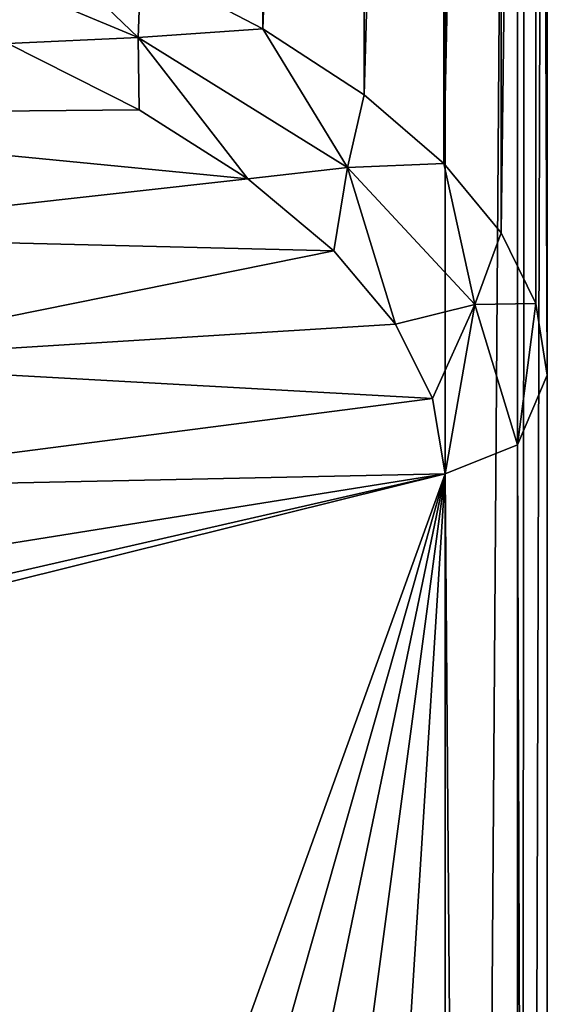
# Model space of a CAD drawing. Header units: millimetres. Extents: x -178 to 325, y 0 to 197.
# Tile 1045 of 1056: x 163.42 to 166, y 144.01 to 148.83. Entities that reach past the tile are written whole.
import ezdxf

# ---------------------------------------------------------------- set-up
doc = ezdxf.new("R2010")
doc.units = ezdxf.units.MM
doc.header["$LTSCALE"] = 52.148148
for name, color, linetype in [('750', 7, 'CONTINUOUS'), ('751', 7, 'CONTINUOUS'), ('753', 7, 'CONTINUOUS'), ('759', 7, 'CONTINUOUS'), ('762', 7, 'CONTINUOUS'), ('823', 7, 'CONTINUOUS'), ('825', 7, 'CONTINUOUS')]:
    doc.layers.add(name, color=color, linetype=linetype)

msp = doc.modelspace()

# ---------------------------------------------------------------- linework, layer by layer
at = {"layer": '750', "color": 7, "linetype": 'CONTINUOUS', "true_color": 0xe0f2ff}
for points in [[(164.0024, 148.3862, 191.776), (163.3594, 148.711, 192.9879), (161.3175, 148.3624, 191.687), (164.0024, 148.3862, 191.776)], [(164.5336, 148.0483, 190.5149), (164.0024, 148.3862, 191.776), (161.3175, 148.3624, 191.687), (164.5336, 148.0483, 190.5149)], [(162.0142, 147.7677, 189.4678), (164.5336, 148.0483, 190.5149), (161.3175, 148.3624, 191.687), (162.0142, 147.7677, 189.4678)], [(164.9549, 147.6962, 189.2008), (164.5336, 148.0483, 190.5149), (162.0142, 147.7677, 189.4678), (164.9549, 147.6962, 189.2008)], [(162.2494, 147.1494, 187.16), (164.9549, 147.6962, 189.2008), (162.0142, 147.7677, 189.4678), (162.2494, 147.1494, 187.16)], [(165.2571, 147.3377, 187.8629), (164.9549, 147.6962, 189.2008), (162.2494, 147.1494, 187.16), (165.2571, 147.3377, 187.8629)], [(165.4382, 146.9745, 186.5075), (165.2571, 147.3377, 187.8629), (162.2494, 147.1494, 187.16), (165.4382, 146.9745, 186.5075)], [(162.0142, 146.531, 184.8522), (165.4382, 146.9745, 186.5075), (162.2494, 147.1494, 187.16), (162.0142, 146.531, 184.8522)], [(165.5, 146.6053, 185.1294), (165.4382, 146.9745, 186.5075), (162.0142, 146.531, 184.8522), (165.5, 146.6053, 185.1294)], [(149.87, 103.2731, 23.4115), (153.1513, 103.222, 23.221), (165.5, 146.6053, 185.1294), (149.87, 103.2731, 23.4115)], [(149.87, 103.2731, 23.4115), (165.5, 146.6053, 185.1294), (158.6631, 144.9078, 178.7945), (149.87, 103.2731, 23.4115)], [(153.1513, 103.222, 23.221), (156.4387, 103.0559, 22.6009), (165.5, 146.6053, 185.1294), (153.1513, 103.222, 23.221)], [(156.4387, 103.0559, 22.6009), (159.6556, 102.7744, 21.5503), (165.5, 146.6053, 185.1294), (156.4387, 103.0559, 22.6009)], [(158.6631, 144.9078, 178.7945), (165.5, 146.6053, 185.1294), (160.186, 145.3883, 180.5876), (158.6631, 144.9078, 178.7945)], [(159.6556, 102.7744, 21.5503), (162.7058, 102.3849, 20.0969), (165.5, 146.6053, 185.1294), (159.6556, 102.7744, 21.5503)], [(160.186, 145.3883, 180.5876), (165.5, 146.6053, 185.1294), (161.3175, 145.9364, 182.633), (160.186, 145.3883, 180.5876)], [(161.3175, 145.9364, 182.633), (165.5, 146.6053, 185.1294), (162.0142, 146.531, 184.8522), (161.3175, 145.9364, 182.633)], [(162.7058, 102.3849, 20.0969), (165.5, 101.8998, 18.2861), (165.5, 146.6053, 185.1294), (162.7058, 102.3849, 20.0969)]]:
    msp.add_3dface(points, dxfattribs=at)
at = {"layer": '751', "color": 7, "linetype": 'CONTINUOUS', "true_color": 0xe0f2ff}
for points in [[(165.5, 161.5359, 184.8706), (165.5, 111.9653, -0.1294), (134.5, 161.5359, 184.8706), (165.5, 161.5359, 184.8706)], [(134.5, 161.5359, 184.8706), (165.5, 111.9653, -0.1294), (134.5, 111.9653, -0.1294), (134.5, 161.5359, 184.8706)]]:
    msp.add_3dface(points, dxfattribs=at)
at = {"layer": '753', "color": 7, "linetype": 'CONTINUOUS', "true_color": 0xe0f2ff}
for points in [[(166, 102.3828, 18.157), (166, 111.4824), (166, 161.0527, 184.9991), (166, 102.3828, 18.157)], [(166, 147.088, 184.9991), (166, 102.3828, 18.157), (166, 161.0527, 184.9991), (166, 147.088, 184.9991)]]:
    msp.add_3dface(points, dxfattribs=at)
at = {"layer": '759', "color": 7, "linetype": 'CONTINUOUS', "true_color": 0xe0f2ff}
for points in [[(165.5, 111.9653, -0.1294), (165.5, 161.5359, 184.8706), (165.8535, 161.3945, 184.9085), (165.5, 111.9653, -0.1294)], [(165.5, 111.9653, -0.1294), (165.8535, 161.3945, 184.9085), (165.8536, 111.8239, -0.0915), (165.5, 111.9653, -0.1294)], [(165.8535, 161.3945, 184.9085), (165.8967, 161.347, 184.9212), (165.8536, 111.8239, -0.0915), (165.8535, 161.3945, 184.9085)], [(165.8967, 161.347, 184.9212), (166, 161.0527, 184.9991), (165.8536, 111.8239, -0.0915), (165.8967, 161.347, 184.9212)], [(166, 161.0527, 184.9991), (166, 111.4824), (165.8536, 111.8239, -0.0915), (166, 161.0527, 184.9991)]]:
    msp.add_3dface(points, dxfattribs=at)
at = {"layer": '762', "color": 7, "linetype": 'CONTINUOUS', "true_color": 0xe0f2ff}
for points in [[(166, 102.3828, 18.157), (166, 147.088, 184.9991), (165.8535, 146.7467, 185.0915), (166, 102.3828, 18.157)], [(165.8535, 146.7467, 185.0915), (165.5, 146.6053, 185.1294), (165.8536, 102.0413, 18.2485), (165.8535, 146.7467, 185.0915)], [(166, 102.3828, 18.157), (165.8535, 146.7467, 185.0915), (165.8536, 102.0413, 18.2485), (166, 102.3828, 18.157)], [(165.5, 146.6053, 185.1294), (165.5, 101.8998, 18.2861), (165.8536, 102.0413, 18.2485), (165.5, 146.6053, 185.1294)]]:
    msp.add_3dface(points, dxfattribs=at)
at = {"layer": '823', "color": 7, "linetype": 'CONTINUOUS', "true_color": 0xe0f2ff}
for points in [[(164.0105, 149.0939, 192.727), (164.6075, 148.7825, 191.5284), (164.6074, 162.7473, 191.5286), (164.0105, 149.0939, 192.727)], [(164.6074, 162.7473, 191.5286), (164.6075, 148.7825, 191.5284), (165.1034, 162.4241, 190.2809), (164.6074, 162.7473, 191.5286)], [(164.6075, 148.7825, 191.5284), (165.1035, 148.4593, 190.2806), (165.1034, 162.4241, 190.2809), (164.6075, 148.7825, 191.5284)], [(165.1034, 162.4241, 190.2809), (165.1035, 148.4593, 190.2806), (165.4938, 162.0889, 188.9928), (165.1034, 162.4241, 190.2809)], [(165.1035, 148.4593, 190.2806), (165.4939, 148.1241, 188.9926), (165.4938, 162.0889, 188.9928), (165.1035, 148.4593, 190.2806)], [(165.4938, 162.0889, 188.9928), (165.4939, 148.1241, 188.9926), (165.7745, 161.7487, 187.677), (165.4938, 162.0889, 188.9928)], [(165.4939, 148.1241, 188.9926), (165.7745, 147.7839, 187.6768), (165.7745, 161.7487, 187.677), (165.4939, 148.1241, 188.9926)], [(165.7745, 161.7487, 187.677), (165.7745, 147.7839, 187.6768), (165.9436, 161.4036, 186.3427), (165.7745, 161.7487, 187.677)], [(165.7745, 147.7839, 187.6768), (165.9436, 147.4388, 186.3426), (165.9436, 161.4036, 186.3427), (165.7745, 147.7839, 187.6768)], [(166, 147.088, 184.9991), (166, 161.0527, 184.9991), (165.9436, 161.4036, 186.3427), (166, 147.088, 184.9991)], [(165.9436, 147.4388, 186.3426), (166, 147.088, 184.9991), (165.9436, 161.4036, 186.3427), (165.9436, 147.4388, 186.3426)]]:
    msp.add_3dface(points, dxfattribs=at)
at = {"layer": '825', "color": 7, "linetype": 'CONTINUOUS', "true_color": 0xe0f2ff}
for points in [[(163.3173, 149.3904, 193.8684), (162.5935, 149.3251, 194.7143), (163.9977, 148.7395, 192.5288), (163.3173, 149.3904, 193.8684)], [(164.0105, 149.0939, 192.727), (163.3173, 149.3904, 193.8684), (163.9977, 148.7395, 192.5288), (164.0105, 149.0939, 192.727)], [(162.5935, 149.3251, 194.7143), (163.3594, 148.711, 192.9879), (163.9977, 148.7395, 192.5288), (162.5935, 149.3251, 194.7143)], [(164.6075, 148.7825, 191.5284), (164.0105, 149.0939, 192.727), (163.9977, 148.7395, 192.5288), (164.6075, 148.7825, 191.5284)], [(163.3594, 148.711, 192.9879), (164.0024, 148.3862, 191.776), (163.9977, 148.7395, 192.5288), (163.3594, 148.711, 192.9879)], [(164.6075, 148.7825, 191.5284), (163.9977, 148.7395, 192.5288), (165.0219, 148.1035, 190.1551), (164.6075, 148.7825, 191.5284)], [(164.0024, 148.3862, 191.776), (164.5336, 148.0483, 190.5149), (163.9977, 148.7395, 192.5288), (164.0024, 148.3862, 191.776)], [(163.9977, 148.7395, 192.5288), (164.5336, 148.0483, 190.5149), (165.0219, 148.1035, 190.1551), (163.9977, 148.7395, 192.5288)], [(165.1035, 148.4593, 190.2806), (164.6075, 148.7825, 191.5284), (165.0219, 148.1035, 190.1551), (165.1035, 148.4593, 190.2806)], [(165.4939, 148.1241, 188.9926), (165.1035, 148.4593, 190.2806), (165.0219, 148.1035, 190.1551), (165.4939, 148.1241, 188.9926)], [(165.4939, 148.1241, 188.9926), (165.0219, 148.1035, 190.1551), (165.6446, 147.4336, 187.655), (165.4939, 148.1241, 188.9926)], [(165.7745, 147.7839, 187.6768), (165.4939, 148.1241, 188.9926), (165.6446, 147.4336, 187.655), (165.7745, 147.7839, 187.6768)], [(164.5336, 148.0483, 190.5149), (164.9549, 147.6962, 189.2008), (165.0219, 148.1035, 190.1551), (164.5336, 148.0483, 190.5149)], [(164.9549, 147.6962, 189.2008), (165.2571, 147.3377, 187.8629), (165.0219, 148.1035, 190.1551), (164.9549, 147.6962, 189.2008)], [(165.0219, 148.1035, 190.1551), (165.2571, 147.3377, 187.8629), (165.6446, 147.4336, 187.655), (165.0219, 148.1035, 190.1551)], [(165.9436, 147.4388, 186.3426), (165.7745, 147.7839, 187.6768), (165.6446, 147.4336, 187.655), (165.9436, 147.4388, 186.3426)], [(165.9436, 147.4388, 186.3426), (165.6446, 147.4336, 187.655), (165.8535, 146.7467, 185.0915), (165.9436, 147.4388, 186.3426)], [(166, 147.088, 184.9991), (165.9436, 147.4388, 186.3426), (165.8535, 146.7467, 185.0915), (166, 147.088, 184.9991)], [(165.2571, 147.3377, 187.8629), (165.4382, 146.9745, 186.5075), (165.6446, 147.4336, 187.655), (165.2571, 147.3377, 187.8629)], [(165.4382, 146.9745, 186.5075), (165.5, 146.6053, 185.1294), (165.6446, 147.4336, 187.655), (165.4382, 146.9745, 186.5075)], [(165.6446, 147.4336, 187.655), (165.5, 146.6053, 185.1294), (165.8535, 146.7467, 185.0915), (165.6446, 147.4336, 187.655)]]:
    msp.add_3dface(points, dxfattribs=at)

doc.saveas('drawing.dxf')
